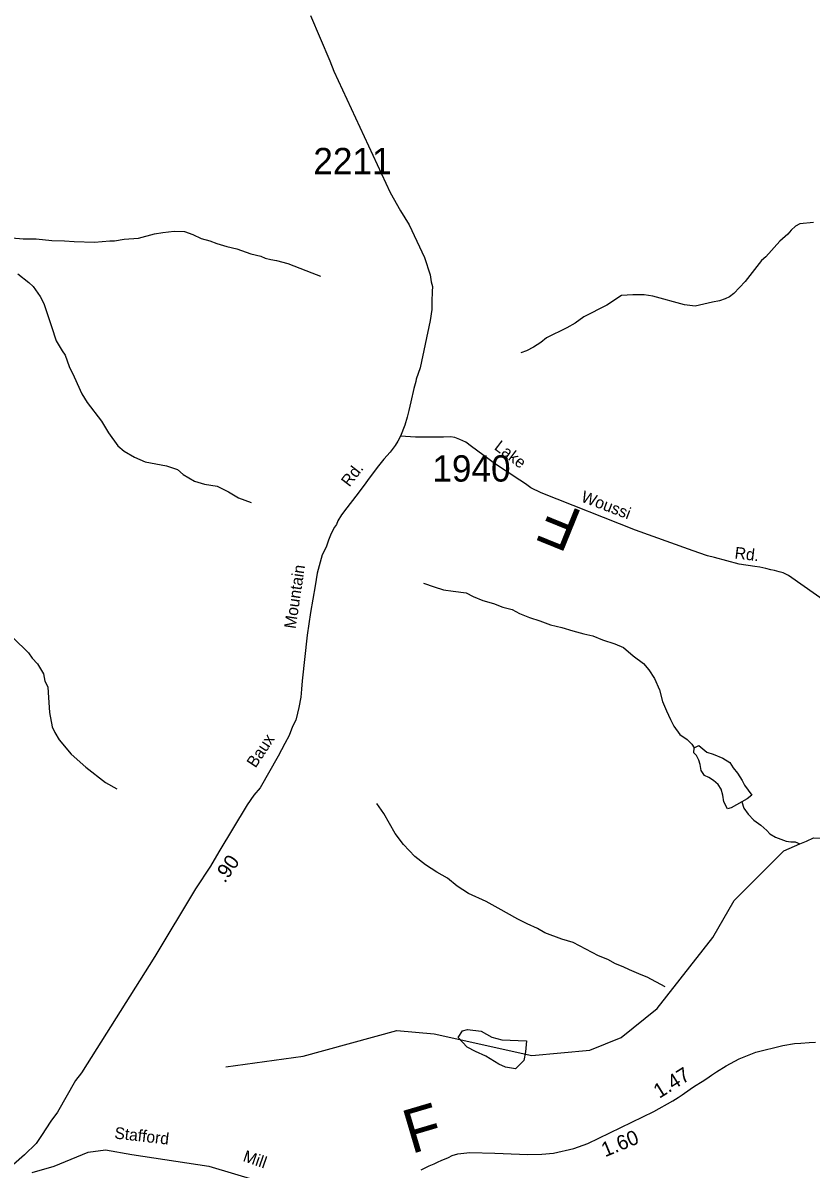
# Model space of a CAD drawing. Extents: x 1551653 to 1702041, y 811336 to 920032.
# Drawn here: x 1644240 to 1648664, y 899055 to 905491 of the extents above; entities that cross this region are included whole.
import ezdxf

# ---------------------------------------------------------------- set-up
doc = ezdxf.new("R2010")
doc.units = 0
for name, color, linetype in [('Old_Level_11', 7, 'Continuous'), ('Old_Level_17', 7, 'Continuous'), ('Old_Level_22', 7, 'Continuous'), ('Old_Level_32', 7, 'Continuous'), ('Old_Level_59', 7, 'Continuous'), ('Old_Level_60', 7, 'Continuous'), ('Old_Level_62', 7, 'Continuous'), ('Old_Level_8', 7, 'Continuous')]:
    doc.layers.add(name, color=color, linetype=linetype)

msp = doc.modelspace()

# ---------------------------------------------------------------- linework, layer by layer
at = {"layer": 'Old_Level_32'}
for points in [[(1645854.452, 905533.672), (1645961.951, 905278.902), (1645985.783, 905220.785), (1646301.298, 904538.779), (1646359.257, 904436.741), (1646408.572, 904358.102), (1646494.955, 904173.705), (1646526.629, 904075.743), (1646531.922, 904037.736), (1646538.381, 904010.987), (1646538.147, 903983.545), (1646536.38, 903927.034), (1646534.881, 903882.838), (1646526.629, 903819.317), (1646469.04, 903554.245), (1646447.342, 903490.036), (1646445.295, 903478.071), (1646434.486, 903438.997), (1646417.21, 903364.085), (1646405.692, 903315.105), (1646396.9, 903277.622), (1646383.096, 903233.114), (1646360.089, 903170.19)], [(1646360.089, 903170.19), (1646344.752, 903142.564), (1646329.414, 903118.009), (1646301.805, 903081.175), (1646266.528, 903041.271), (1646235.217, 903004.033), (1646184.463, 902935.111), (1646155.461, 902895.208), (1646108.333, 902833.54), (1646057.579, 902768.246), (1646028.578, 902728.343), (1646006.826, 902695.696), (1645999.575, 902673.931), (1645988.699, 902659.421), (1645970.573, 902623.146), (1645956.072, 902586.871), (1645941.572, 902546.968), (1645919.82, 902503.438), (1645890.818, 902401.869), (1645879.942, 902329.319), (1645854.566, 902180.591), (1645836.439, 902053.629), (1645807.437, 901796.077), (1645803.812, 901748.92), (1645800.187, 901705.39), (1645789.311, 901647.35), (1645782.06, 901615.788), (1645771.184, 901575.886), (1645753.058, 901539.611), (1645734.932, 901488.826), (1645709.555, 901445.297), (1645673.303, 901372.747), (1645571.795, 901194.999), (1645535.543, 901155.097), (1645499.291, 901100.684), (1645339.779, 900835.877), (1645292.651, 900756.072), (1645209.27, 900629.11), (1644980.879, 900248.223), (1644567.978, 899595.833), (1644535.746, 899551.178), (1644434.094, 899375.036), (1644396.904, 899322.938), (1644344.838, 899243.55), (1644315.085, 899198.894), (1644248.143, 899134.392), (1644186.16, 899079.812)], [(1648833.097, 902180.922), (1648538.126, 902387.2), (1648507.61, 902403.485), (1648485.23, 902409.592), (1648458.783, 902415.7), (1648438.438, 902419.771), (1648409.956, 902427.914), (1648377.405, 902434.021), (1648348.922, 902438.092), (1648261.441, 902452.343), (1648123.099, 902488.985), (1648082.409, 902499.163), (1648033.583, 902515.449), (1647977.025, 902536.621), (1647677.961, 902642.478), (1647149.003, 902852.156), (1647092.038, 902880.656), (1647069.659, 902896.942), (1647049.315, 902911.192), (1647028.97, 902923.406), (1646892.661, 903012.978), (1646758.388, 903112.728), (1646725.837, 903137.156), (1646693.285, 903151.406), (1646664.803, 903163.62), (1646640.39, 903167.691), (1646600.895, 903165.586), (1646442.914, 903165.586), (1646360.089, 903170.19)], [(1646475.016, 899049.393), (1646520.495, 899072.148), (1646548.92, 899084.946), (1646570.238, 899094.901), (1646588.714, 899103.434), (1646628.509, 899119.077), (1646649.827, 899130.454), (1646681.094, 899140.409), (1646749.314, 899147.519), (1646890.015, 899143.253), (1647027.875, 899138.986), (1647071.934, 899136.142), (1647152.943, 899138.276), (1647218.319, 899143.964), (1647332.018, 899169.562), (1647411.607, 899198.004), (1647781.128, 899377.19), (1647889.142, 899436.92), (1647917.566, 899456.829), (1647940.306, 899471.05), (1647985.216, 899503.189), (1648010.798, 899520.254), (1648053.435, 899545.853), (1648079.017, 899562.918), (1648104.599, 899582.827), (1648133.024, 899599.893), (1648187.031, 899634.024), (1648260.935, 899673.843), (1648354.736, 899710.818), (1648505.387, 899747.793), (1648570.763, 899759.17), (1648607.715, 899762.013), (1648653.195, 899764.858), (1648690.147, 899767.702)], [(1644291.953, 899035.285), (1644414.345, 899070.284), (1644606.674, 899149.031), (1644702.839, 899162.156), (1644851.457, 899135.906), (1645284.199, 899070.284), (1645803.601, 898915.662)]]:
    msp.add_lwpolyline(points, dxfattribs=at)
at = {"layer": 'Old_Level_59'}
msp.add_line((1648600.501, 900880.437), (1648638.641, 900896.944), dxfattribs=at)
for points in [[(1646487.747, 902344.714), (1646547.724, 902324.721), (1646601.756, 902306.779), (1646655.684, 902300.73), (1646727.76, 902290.785), (1646767.643, 902270.793), (1646821.572, 902246.802), (1646881.652, 902230.705), (1646933.632, 902210.712), (1646985.613, 902196.769), (1647027.649, 902174.726), (1647083.628, 902152.785), (1647141.658, 902132.793), (1647201.636, 902110.75), (1647265.612, 902096.806), (1647327.64, 902076.813), (1647389.463, 902060.819), (1647439.496, 902048.824), (1647493.527, 902026.781), (1647563.45, 902004.84), (1647611.535, 901982.797), (1647665.463, 901936.763), (1647723.493, 901894.727), (1647753.533, 901858.741), (1647785.521, 901808.708), (1647813.511, 901746.68), (1647829.505, 901680.653), (1647853.496, 901628.57), (1647875.539, 901578.434), (1647893.481, 901542.448), (1647927.52, 901494.466), (1647969.453, 901466.373), (1647995.495, 901440.434), (1648008.003, 901420.954)], [(1648275.596, 901116.247), (1648287.591, 901082.106), (1648311.582, 901048.17), (1648343.673, 901014.131), (1648381.608, 900986.039), (1648415.646, 900956.101), (1648433.588, 900938.057), (1648465.474, 900918.064), (1648495.514, 900908.119), (1648525.554, 900896.124), (1648551.493, 900892.125), (1648575.485, 900892.125), (1648600.501, 900880.437)], [(1648638.641, 900896.944), (1648678.113, 900913.963), (1648870.144, 900913.348), (1649019.115, 900844.655), (1649102.161, 900767.453), (1649177.107, 900742.95)], [(1645378.107, 899628.594), (1645813.125, 899688.777), (1646339.084, 899832.313), (1646548.135, 899814.986), (1647097.162, 899692.16), (1647422.067, 899721.585), (1647598.104, 899793.559), (1647800.08, 899956.883), (1648113.092, 900354.273), (1648232.125, 900561.991), (1648511.098, 900841.887), (1648600.501, 900880.437)]]:
    msp.add_lwpolyline(points, dxfattribs=at)
at = {"layer": 'Old_Level_60'}
for points in [[(1648275.596, 901116.247), (1648215.618, 901084.156), (1648195.626, 901078.107), (1648175.633, 901116.144), (1648169.584, 901154.182), (1648159.639, 901188.22), (1648143.645, 901214.262), (1648117.603, 901236.202), (1648089.614, 901254.247), (1648065.623, 901264.295), (1648047.578, 901292.284), (1648041.631, 901326.323), (1648033.634, 901350.314), (1648021.639, 901376.356), (1648005.645, 901392.35), (1648008.003, 901420.954)], [(1648008.003, 901420.954), (1648033.532, 901432.437), (1648079.464, 901396.451), (1648115.553, 901384.455), (1648169.481, 901362.412), (1648207.519, 901338.421), (1648227.511, 901308.381), (1648251.502, 901278.341), (1648277.544, 901236.305), (1648291.487, 901210.263), (1648311.48, 901182.274), (1648331.473, 901154.182), (1648305.533, 901134.189), (1648275.596, 901116.247)]]:
    msp.add_lwpolyline(points, dxfattribs=at)
at = {"layer": 'Old_Level_62'}
for points in [[(1648677.6, 904369.911), (1648601.526, 904363.144), (1648577.33, 904349.611), (1648553.031, 904327.978), (1648534.679, 904304.294), (1648489.978, 904265.027), (1648410.623, 904178.392), (1648386.324, 904156.862), (1648294.358, 904038.444), (1648231.305, 903971.495), (1648207.006, 903953.86), (1648182.912, 903942.275), (1648150.719, 903930.894), (1648110.631, 903923.513), (1648014.257, 903901.162), (1647954.382, 903908.236), (1647775.269, 903957.244), (1647727.389, 903964.113), (1647663.413, 903965.138), (1647599.334, 903960.217), (1647518.544, 903905.673), (1647389.463, 903839.851), (1647340.968, 903804.685), (1647292.576, 903779.463), (1647179.695, 903723.382), (1647147.194, 903696.007), (1647106.799, 903670.683), (1647066.506, 903649.358), (1647034.313, 903637.875)], [(1644177.835, 904284.507), (1644241.709, 904279.38), (1644313.682, 904278.15), (1644401.547, 904268.718), (1644473.418, 904267.487), (1644527.346, 904264.514), (1644641.253, 904260.618), (1644727.375, 904267.18), (1644753.314, 904266.667), (1644807.55, 904277.74), (1644889.571, 904282.354), (1644977.948, 904306.857), (1645026.033, 904314.034), (1645088.164, 904321.006), (1645146.091, 904319.981), (1645193.766, 904303.166), (1645241.44, 904280.406), (1645289.217, 904267.59), (1645328.895, 904252.929), (1645384.669, 904235.909), (1645440.443, 904222.991), (1645519.901, 904193.669), (1645575.675, 904180.75), (1645599.461, 904170.293), (1645631.347, 904161.783), (1645663.232, 904157.169), (1645727.003, 904140.15), (1645862.03, 904087.862), (1645909.705, 904068.997)], [(1644210.541, 904081.915), (1644273.697, 904032.908), (1644297.38, 904010.455), (1644336.443, 903955.808), (1644357.768, 903915.413), (1644399.701, 903786.743), (1644426.358, 903706.26), (1644459.474, 903649.768), (1644477.006, 903625.469), (1644499.972, 903561.083), (1644527.039, 903504.591), (1644571.432, 903407.807), (1644600.652, 903359.312), (1644680.93, 903254.017), (1644719.89, 903189.324), (1644772.691, 903116.428), (1644808.165, 903085.875), (1644865.887, 903053.271), (1644925.25, 903026.307), (1645046.026, 903003.239), (1645108.361, 902982.734), (1645139.939, 902956.179), (1645203.3, 902917.117), (1645258.972, 902900.2), (1645330.74, 902888.922), (1645394.306, 902857.857), (1645449.671, 902824.946), (1645521.234, 902797.674)], [(1644185.422, 902038.469), (1644271.954, 901953.065), (1644291.536, 901924.665), (1644320.961, 901892.164), (1644356.025, 901835.57), (1644363.407, 901795.482), (1644378.889, 901763.186), (1644382.272, 901731.096), (1644385.45, 901675.116), (1644388.526, 901619.035), (1644403.187, 901538.757), (1644418.669, 901506.564), (1644443.993, 901466.066), (1644510.635, 901384.968), (1644593.476, 901311.559), (1644703.999, 901225.642), (1644767.462, 901190.578)], [(1647845.089, 900077.146), (1647745.126, 900131.997), (1647711.395, 900144.505), (1647645.881, 900173.623), (1647610.202, 900190.232), (1647566.423, 900207.046), (1647522.85, 900231.755), (1647471.177, 900252.568), (1647328.46, 900327.002), (1647264.792, 900346.174), (1647169.442, 900381.75), (1647127.817, 900406.459), (1647070.3, 900431.476), (1647018.729, 900458.337), (1646907.796, 900520.161), (1646840.436, 900557.378), (1646741.191, 900603.002), (1646677.83, 900644.115), (1646622.568, 900689.021), (1646563.206, 900722.034), (1646499.845, 900763.147), (1646440.687, 900810.104), (1646375.788, 900877.259), (1646328.831, 900940.005), (1646266.598, 901051.04), (1646227.536, 901107.737)], [(1646683.161, 899793.148), (1646707.46, 899830.16), (1646734.937, 899838.362), (1646811.626, 899829.75), (1646872.424, 899794.994), (1646928.609, 899779.718), (1647066.609, 899775.001), (1647060.56, 899713.691)], [(1647060.56, 899713.691), (1647052.255, 899664.478), (1647031.545, 899643.87), (1647004.888, 899618.444), (1646949.627, 899626.749), (1646911.179, 899643.973), (1646839.309, 899688.572), (1646780.561, 899715.229), (1646733.092, 899740.04), (1646683.161, 899793.148)]]:
    msp.add_lwpolyline(points, dxfattribs=at)

# ---------------------------------------------------------------- texts
at = {"layer": 'Old_Level_11'}
for s, height, rotation, p in [('Lake', 65.6167, 323.0408556, (1646881.336, 903099.863)), ('Rd.', 65.6167, 52.2824917, (1646072.232, 902881.725)), ('Woussi', 65.6167, 339.1482528, (1647368.199, 902804.996)), ('Rd.', 65.6166, 353.1795167, (1648232.871, 902484.368)), ('Mountain', 65.6167, 81.4400667, (1645770.322, 902086.095)), ('Baux', 65.6167, 56.5839111, (1645545.56, 901303.622)), ('Stafford', 65.6167, 353.4696611, (1644751.042, 899226.526)), ('Mill', 65.6167, 340.866125, (1645470.46, 899100.545))]:
    msp.add_text(s, height=height, rotation=rotation, dxfattribs=at).set_placement(p)
at = {"layer": 'Old_Level_17'}
for s, rotation, p in [('.90', 55.3522806, (1645373.634, 900656.547)), ('1.47', 32.0215417, (1647812.525, 899448.789)), ('1.60', 22.4580611, (1647508.061, 899120.581))]:
    msp.add_text(s, height=82.0208, rotation=rotation, dxfattribs=at).set_placement(p)
at = {"layer": 'Old_Level_22'}
for rotation, p in [(157.9170417, (1647391.186, 902744.152)), (16.4636722, (1646420.136, 899138.67))]:
    msp.add_text('F', height=246.062, rotation=rotation, dxfattribs=at).set_placement(p)
at = {"layer": 'Old_Level_8'}
for s, p in [('2211', (1645870.126, 904641.855)), ('1940', (1646538.381, 902915.409))]:
    msp.add_text(s, height=147.6375, dxfattribs=at).set_placement(p)

doc.saveas('drawing.dxf')
